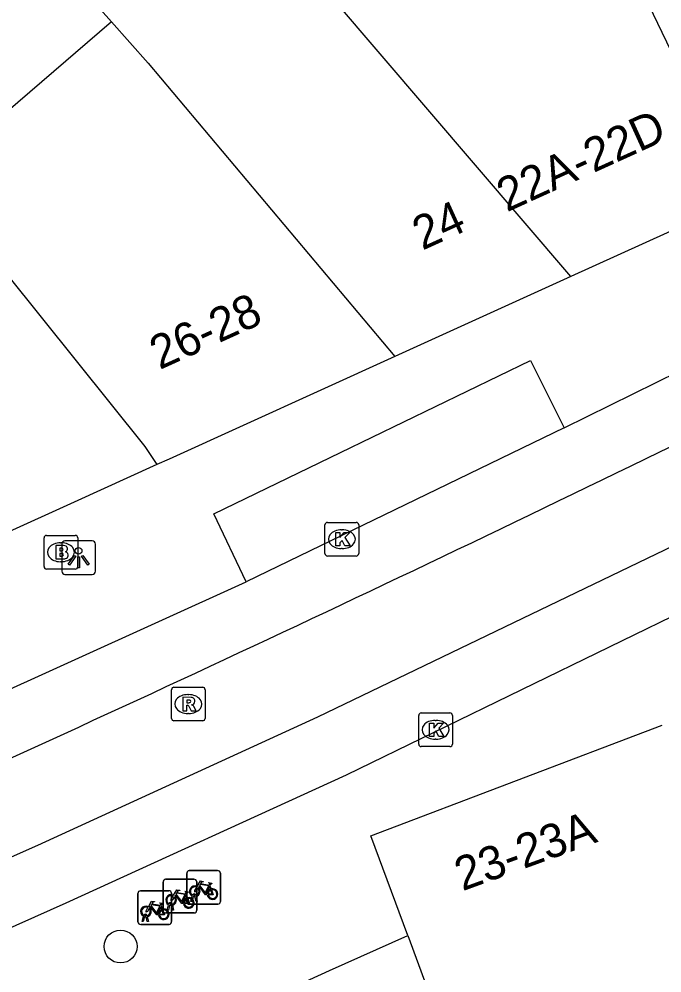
# Model space of a CAD drawing. Extents: x 160664 to 161506, y 382245 to 383288.
# Drawn here: x 161214.29 to 161233.38, y 382984.73 to 383013.07 of the extents above; entities that cross this region are included whole.
import ezdxf

# ---------------------------------------------------------------- set-up
doc = ezdxf.new("R2010")
doc.units = 0
for name, color, linetype in [('IMGEO_Boom', 7, 'Continuous'), ('IMGEO_Brandkraan', 7, 'Continuous'), ('IMGEO_Fietsenrek', 7, 'Continuous'), ('IMGEO_Kolk', 7, 'Continuous'), ('IMGEO_Lichtpunt', 7, 'Continuous'), ('IMGEO_Pand', 7, 'Continuous'), ('IMGEO_Pand_nummerreeks', 7, 'Continuous'), ('IMGEO_Rijbaan_lokaal_gesloten', 7, 'Continuous'), ('IMGEO_Rioolput', 7, 'Continuous'), ('IMGEO_Voetpad_open', 7, 'Continuous')]:
    doc.layers.add(name, color=color, linetype=linetype)

msp = doc.modelspace()

# ---------------------------------------------------------------- linework, layer by layer
at = {"layer": 'IMGEO_Boom'}
msp.add_circle((161217.307, 382985.518), 0.489, dxfattribs=at)
at = {"layer": 'IMGEO_Brandkraan'}
for p, q in [((161215.035, 382996.804), (161215.035, 382997.656)), ((161215.11, 382997.73), (161215.962, 382997.73)), ((161216.036, 382997.656), (161216.036, 382996.804)), ((161215.523, 382997.51), (161215.548, 382997.51)), ((161215.962, 382996.73), (161215.11, 382996.73)), ((161215.546, 382996.95), (161215.521, 382996.95))]:
    msp.add_line(p, q, dxfattribs=at)
for points in [[(161215.035, 382996.804), (161215.035, 382997.656)], [(161215.11, 382997.73), (161215.962, 382997.73)], [(161216.036, 382997.656), (161216.036, 382996.804)], [(161215.383, 382997.43), (161215.383, 382997.03), (161215.596, 382997.03)], [(161215.614, 382997.43), (161215.383, 382997.43)], [(161215.562, 382997.349), (161215.508, 382997.349), (161215.508, 382997.273)], [(161215.508, 382997.273), (161215.561, 382997.273)], [(161215.57, 382997.197), (161215.508, 382997.197), (161215.508, 382997.116)], [(161215.508, 382997.116), (161215.57, 382997.116)], [(161215.962, 382996.73), (161215.11, 382996.73)]]:
    msp.add_lwpolyline(points, dxfattribs=at)
for centre, radius, start, end in [((161215.112, 382997.654), 0.0765, 91.552, 178.448), ((161215.112, 382997.654), 0.0765, 91.552, 178.448), ((161215.96, 382997.654), 0.0765, 1.552, 88.448), ((161215.96, 382997.654), 0.0765, 1.552, 88.448), ((161215.563, 382997.311), 0.0379, 267.8285, 90.9355), ((161215.618, 382997.285), 0.145, 59.4692, 91.5367), ((161215.643, 382997.332), 0.0922, 285.5137, 58.1501), ((161215.571, 382997.156), 0.0404, 269.8759, 90.5077), ((161215.602, 382997.281), 0.251, 268.6676, 293.5347), ((161215.648, 382997.14), 0.105, 301.3115, 78.989), ((161215.112, 382996.806), 0.0765, 181.552, 268.448), ((161215.112, 382996.806), 0.0765, 181.552, 268.448), ((161215.96, 382996.806), 0.0765, 271.552, 358.448), ((161215.96, 382996.806), 0.0765, 271.552, 358.448)]:
    msp.add_arc(centre, radius, start, end, dxfattribs=at)
for centre, major_axis, ratio, start_param, end_param in [((161215.522, 382997.23), (-0.387, 0.002), 0.722429, 4.712389, 7.853982), ((161215.547, 382997.23), (-0.39, 0.002), 0.717154, 1.570796, 4.712389)]:
    msp.add_ellipse(centre, major_axis=major_axis, ratio=ratio, start_param=start_param, end_param=end_param, dxfattribs=at)
at = {"layer": 'IMGEO_Fietsenrek'}
for p, q in [((161219.27, 382986.85), (161219.27, 382987.691)), ((161219.27, 382987.691), (161219.27, 382986.85)), ((161219.345, 382987.775), (161220.186, 382987.775)), ((161220.186, 382987.775), (161219.345, 382987.775)), ((161220.27, 382987.7), (161220.27, 382986.859)), ((161220.27, 382986.859), (161220.27, 382987.7)), ((161218.568, 382986.59), (161218.568, 382987.431)), ((161218.568, 382987.431), (161218.568, 382986.59)), ((161218.643, 382987.515), (161219.484, 382987.515)), ((161219.484, 382987.515), (161218.643, 382987.515)), ((161219.568, 382987.44), (161219.568, 382986.599)), ((161219.568, 382986.599), (161219.568, 382987.44)), ((161217.821, 382986.25), (161217.821, 382987.091)), ((161217.821, 382987.091), (161217.821, 382986.25)), ((161217.896, 382987.175), (161218.737, 382987.175)), ((161218.737, 382987.175), (161217.896, 382987.175)), ((161218.821, 382987.1), (161218.821, 382986.259)), ((161218.821, 382986.259), (161218.821, 382987.1)), ((161219.255, 382987.064), (161219.291, 382986.969)), ((161219.957, 382987.324), (161219.993, 382987.229)), ((161218.806, 382986.771), (161218.805, 382986.775)), ((161218.837, 382986.782), (161218.838, 382986.775)), ((161220.195, 382986.775), (161219.354, 382986.775)), ((161219.354, 382986.775), (161220.195, 382986.775)), ((161219.397, 382986.859), (161219.436, 382987.019)), ((161219.431, 382986.859), (161219.397, 382986.859)), ((161219.466, 382987.007), (161219.431, 382986.859)), ((161219.508, 382987.031), (161219.507, 382987.035)), ((161219.549, 382986.859), (161219.515, 382987.001)), ((161219.539, 382987.042), (161219.54, 382987.035)), ((161219.547, 382987.005), (161219.582, 382986.859)), ((161219.582, 382986.859), (161219.549, 382986.859)), ((161218.508, 382986.724), (161218.544, 382986.629)), ((161219.493, 382986.515), (161218.652, 382986.515)), ((161218.652, 382986.515), (161219.493, 382986.515)), ((161218.695, 382986.599), (161218.734, 382986.759)), ((161218.729, 382986.599), (161218.695, 382986.599)), ((161218.764, 382986.747), (161218.729, 382986.599)), ((161218.847, 382986.599), (161218.813, 382986.741)), ((161218.845, 382986.745), (161218.88, 382986.599)), ((161218.88, 382986.599), (161218.847, 382986.599)), ((161217.948, 382986.259), (161217.987, 382986.419)), ((161217.982, 382986.259), (161217.948, 382986.259)), ((161218.017, 382986.407), (161217.982, 382986.259)), ((161218.059, 382986.431), (161218.058, 382986.435)), ((161218.1, 382986.259), (161218.066, 382986.401)), ((161218.09, 382986.442), (161218.091, 382986.435)), ((161218.098, 382986.405), (161218.133, 382986.259)), ((161218.133, 382986.259), (161218.1, 382986.259)), ((161218.746, 382986.175), (161217.905, 382986.175)), ((161217.905, 382986.175), (161218.746, 382986.175))]:
    msp.add_line(p, q, dxfattribs=at)
for points in [[(161219.583, 382987.301), (161219.678, 382987.465), (161219.764, 382987.451), (161219.766, 382987.442), (161219.71, 382987.431), (161219.683, 382987.386), (161219.939, 382987.345)], [(161219.926, 382987.32), (161219.669, 382987.361), (161219.652, 382987.332), (161219.819, 382987.112), (161219.926, 382987.32)], [(161219.939, 382987.345), (161219.964, 382987.394), (161219.958, 382987.398), (161219.935, 382987.402), (161219.923, 382987.409), (161219.922, 382987.412), (161219.924, 382987.417), (161220.019, 382987.402), (161220.021, 382987.392), (161220.011, 382987.379), (161219.999, 382987.373), (161219.985, 382987.379), (161219.957, 382987.324)], [(161218.881, 382987.041), (161218.976, 382987.205), (161219.062, 382987.191), (161219.064, 382987.182), (161219.008, 382987.171), (161218.981, 382987.126), (161219.237, 382987.085)], [(161219.224, 382987.06), (161218.967, 382987.101), (161218.95, 382987.072), (161219.117, 382986.852), (161219.224, 382987.06)], [(161219.237, 382987.085), (161219.262, 382987.134), (161219.256, 382987.138), (161219.233, 382987.142), (161219.221, 382987.149), (161219.22, 382987.152), (161219.222, 382987.157), (161219.317, 382987.142), (161219.319, 382987.132), (161219.309, 382987.119), (161219.297, 382987.113), (161219.283, 382987.119), (161219.255, 382987.064)], [(161219.604, 382987.249), (161219.552, 382987.159), (161219.512, 382987.134), (161219.513, 382987.181), (161219.568, 382987.275)], [(161219.879, 382987.057), (161219.829, 382987.057), (161219.638, 382987.308), (161219.619, 382987.276)], [(161219.974, 382987.222), (161219.944, 382987.299), (161219.835, 382987.081), (161219.878, 382987.081)], [(161219.908, 382987.081), (161220.028, 382987.08), (161219.984, 382987.194)], [(161220.004, 382987.201), (161220.059, 382987.056), (161219.909, 382987.056)], [(161218.134, 382986.701), (161218.229, 382986.865), (161218.315, 382986.851), (161218.317, 382986.842), (161218.261, 382986.831), (161218.234, 382986.786), (161218.49, 382986.745)], [(161218.49, 382986.745), (161218.515, 382986.794), (161218.509, 382986.798), (161218.486, 382986.802), (161218.474, 382986.809), (161218.473, 382986.812), (161218.475, 382986.817), (161218.57, 382986.802), (161218.572, 382986.792), (161218.562, 382986.779), (161218.55, 382986.773), (161218.536, 382986.779), (161218.508, 382986.724)], [(161218.902, 382986.989), (161218.85, 382986.899), (161218.81, 382986.874), (161218.811, 382986.921), (161218.866, 382987.015)], [(161219.177, 382986.797), (161219.127, 382986.797), (161218.936, 382987.048), (161218.917, 382987.016)], [(161219.272, 382986.962), (161219.242, 382987.039), (161219.133, 382986.821), (161219.176, 382986.821)], [(161219.206, 382986.821), (161219.326, 382986.82), (161219.282, 382986.934)], [(161219.302, 382986.941), (161219.357, 382986.796), (161219.207, 382986.796)], [(161218.155, 382986.649), (161218.103, 382986.559), (161218.063, 382986.534), (161218.064, 382986.581), (161218.119, 382986.675)], [(161218.43, 382986.457), (161218.38, 382986.457), (161218.189, 382986.708), (161218.17, 382986.676)], [(161218.477, 382986.72), (161218.22, 382986.761), (161218.203, 382986.732), (161218.37, 382986.512), (161218.477, 382986.72)], [(161218.525, 382986.622), (161218.495, 382986.699), (161218.386, 382986.481), (161218.429, 382986.481)], [(161218.459, 382986.481), (161218.579, 382986.48), (161218.535, 382986.594)], [(161218.555, 382986.601), (161218.61, 382986.456), (161218.46, 382986.456)]]:
    msp.add_lwpolyline(points, dxfattribs=at)
for centre, radius, start, end in [((161219.348, 382987.697), 0.0779, 92.4484, 184.2845), ((161219.348, 382987.697), 0.0779, 92.4484, 184.2845), ((161220.192, 382987.697), 0.0779, 2.4484, 94.2845), ((161220.192, 382987.697), 0.0779, 2.4484, 94.2845), ((161218.646, 382987.437), 0.0779, 92.4484, 184.2845), ((161218.646, 382987.437), 0.0779, 92.4484, 184.2845), ((161219.49, 382987.437), 0.0779, 2.4484, 94.2845), ((161219.49, 382987.437), 0.0779, 2.4484, 94.2845), ((161217.899, 382987.097), 0.0779, 92.4484, 184.2845), ((161217.899, 382987.097), 0.0779, 92.4484, 184.2845), ((161218.808, 382986.9), 0.159, 62.6766, 242.1369), ((161218.743, 382987.097), 0.0779, 2.4484, 94.2845), ((161218.743, 382987.097), 0.0779, 2.4484, 94.2845), ((161219.51, 382987.16), 0.159, 62.6766, 242.1369), ((161219.51, 382987.16), 0.129, 63.3192, 238.903), ((161219.49, 382987.031), 0.0499, 12.8025, 158.6934), ((161219.51, 382987.16), 0.129, 283.6043, 43.4302), ((161219.51, 382987.16), 0.159, 283.5766, 46.6042), ((161220.037, 382987.076), 0.159, 113.3408, 178.3217), ((161220.037, 382987.076), 0.159, 187.0065, 105.7708), ((161220.037, 382987.076), 0.129, 113.923, 177.9556), ((161220.037, 382987.076), 0.129, 188.6715, 104.5883), ((161218.808, 382986.9), 0.129, 63.3192, 238.903), ((161218.788, 382986.771), 0.0499, 12.8025, 158.6934), ((161218.788, 382986.771), 0.0174, 12.8025, 163.4502), ((161218.808, 382986.9), 0.129, 253.415, 269.0204), ((161218.808, 382986.9), 0.129, 283.6043, 43.4302), ((161218.808, 382986.9), 0.159, 283.5766, 46.6042), ((161219.335, 382986.816), 0.159, 113.3408, 178.3217), ((161219.335, 382986.816), 0.159, 187.0065, 105.7708), ((161219.335, 382986.816), 0.129, 113.923, 177.9556), ((161219.335, 382986.816), 0.129, 188.6715, 104.5883), ((161219.348, 382986.853), 0.0779, 182.4484, 274.2845), ((161219.348, 382986.853), 0.0779, 182.4484, 274.2845), ((161219.51, 382987.16), 0.159, 253.9967, 271.7867), ((161219.49, 382987.031), 0.0174, 12.8025, 163.4502), ((161219.51, 382987.16), 0.129, 253.415, 269.0204), ((161220.192, 382986.853), 0.0779, 272.4484, 4.2845), ((161220.192, 382986.853), 0.0779, 272.4484, 4.2845), ((161218.061, 382986.56), 0.159, 62.6766, 242.1369), ((161218.061, 382986.56), 0.129, 63.3192, 238.903), ((161218.061, 382986.56), 0.129, 283.6043, 43.4302), ((161218.061, 382986.56), 0.159, 283.5766, 46.6042), ((161218.588, 382986.476), 0.159, 113.3408, 178.3217), ((161218.588, 382986.476), 0.159, 187.0065, 105.7708), ((161218.588, 382986.476), 0.129, 113.923, 177.9556), ((161218.588, 382986.476), 0.129, 188.6715, 104.5883), ((161218.646, 382986.593), 0.0779, 182.4484, 274.2845), ((161218.646, 382986.593), 0.0779, 182.4484, 274.2845), ((161218.808, 382986.9), 0.159, 253.9967, 271.7867), ((161219.49, 382986.593), 0.0779, 272.4484, 4.2845), ((161219.49, 382986.593), 0.0779, 272.4484, 4.2845), ((161217.899, 382986.253), 0.0779, 182.4484, 274.2845), ((161217.899, 382986.253), 0.0779, 182.4484, 274.2845), ((161218.041, 382986.431), 0.0499, 12.8025, 158.6934), ((161218.061, 382986.56), 0.159, 253.9967, 271.7867), ((161218.041, 382986.431), 0.0174, 12.8025, 163.4502), ((161218.061, 382986.56), 0.129, 253.415, 269.0204), ((161218.743, 382986.253), 0.0779, 272.4484, 4.2845), ((161218.743, 382986.253), 0.0779, 272.4484, 4.2845)]:
    msp.add_arc(centre, radius, start, end, dxfattribs=at)
at = {"layer": 'IMGEO_Kolk'}
for p, q in [((161223.451, 382998.118), (161224.303, 382998.118)), ((161223.376, 382997.192), (161223.376, 382998.044)), ((161223.864, 382997.898), (161223.889, 382997.898)), ((161224.377, 382998.044), (161224.377, 382997.192)), ((161223.887, 382997.338), (161223.862, 382997.338)), ((161224.303, 382997.118), (161223.451, 382997.118)), ((161226.235, 382992.457), (161227.087, 382992.457)), ((161226.16, 382991.531), (161226.16, 382992.383)), ((161226.648, 382992.237), (161226.673, 382992.237)), ((161227.161, 382992.383), (161227.161, 382991.531)), ((161226.671, 382991.677), (161226.646, 382991.677)), ((161227.087, 382991.457), (161226.235, 382991.457))]:
    msp.add_line(p, q, dxfattribs=at)
for points in [[(161223.451, 382998.118), (161224.303, 382998.118)], [(161223.376, 382997.192), (161223.376, 382998.044)], [(161223.697, 382997.818), (161223.82, 382997.818), (161223.82, 382997.667), (161223.95, 382997.818), (161224.114, 382997.818), (161223.968, 382997.667), (161224.121, 382997.418), (161223.969, 382997.418), (161223.884, 382997.582), (161223.82, 382997.515), (161223.82, 382997.418), (161223.697, 382997.418), (161223.697, 382997.818)], [(161224.377, 382998.044), (161224.377, 382997.192)], [(161224.303, 382997.118), (161223.451, 382997.118)], [(161226.235, 382992.457), (161227.087, 382992.457)], [(161226.16, 382991.531), (161226.16, 382992.383)], [(161226.481, 382992.157), (161226.604, 382992.157), (161226.604, 382992.006), (161226.734, 382992.157), (161226.898, 382992.157), (161226.752, 382992.006), (161226.905, 382991.757), (161226.753, 382991.757), (161226.668, 382991.921), (161226.604, 382991.854), (161226.604, 382991.757), (161226.481, 382991.757), (161226.481, 382992.157)], [(161227.161, 382992.383), (161227.161, 382991.531)], [(161227.087, 382991.457), (161226.235, 382991.457)]]:
    msp.add_lwpolyline(points, dxfattribs=at)
for centre, start, end in [((161223.453, 382998.042), 91.552, 178.448), ((161223.453, 382998.042), 91.552, 178.448), ((161224.301, 382998.042), 1.552, 88.448), ((161224.301, 382998.042), 1.552, 88.448), ((161223.453, 382997.194), 181.552, 268.448), ((161223.453, 382997.194), 181.552, 268.448), ((161224.301, 382997.194), 271.552, 358.448), ((161224.301, 382997.194), 271.552, 358.448), ((161226.237, 382992.381), 91.552, 178.448), ((161226.237, 382992.381), 91.552, 178.448), ((161227.085, 382992.381), 1.552, 88.448), ((161227.085, 382992.381), 1.552, 88.448), ((161226.237, 382991.533), 181.552, 268.448), ((161226.237, 382991.533), 181.552, 268.448), ((161227.085, 382991.533), 271.552, 358.448), ((161227.085, 382991.533), 271.552, 358.448)]:
    msp.add_arc(centre, 0.0765, start, end, dxfattribs=at)
for centre, major_axis, ratio, start_param, end_param in [((161223.863, 382997.618), (-0.387, 0.002), 0.722429, 4.712389, 7.853982), ((161223.888, 382997.618), (-0.39, 0.002), 0.717154, 1.570796, 4.712389), ((161226.647, 382991.957), (-0.387, 0.002), 0.722429, 4.712389, 7.853982), ((161226.672, 382991.957), (-0.39, 0.002), 0.717154, 1.570796, 4.712389)]:
    msp.add_ellipse(centre, major_axis=major_axis, ratio=ratio, start_param=start_param, end_param=end_param, dxfattribs=at)
at = {"layer": 'IMGEO_Lichtpunt'}
for p, q in [((161216.465, 382997.569), (161215.657, 382997.569)), ((161216.465, 382997.569), (161215.657, 382997.569)), ((161215.563, 382997.474), (161215.563, 382996.667)), ((161215.563, 382997.474), (161215.563, 382996.667)), ((161216.559, 382996.667), (161216.559, 382997.474)), ((161216.559, 382996.667), (161216.559, 382997.474)), ((161215.657, 382996.573), (161216.465, 382996.573)), ((161215.657, 382996.573), (161216.465, 382996.573))]:
    msp.add_line(p, q, dxfattribs=at)
for points in [[(161215.937, 382997.138), (161215.976, 382997.11), (161215.788, 382996.848), (161215.75, 382996.875), (161215.937, 382997.138)], [(161216.039, 382997.09), (161216.086, 382997.09), (161216.086, 382996.768), (161216.039, 382996.768), (161216.039, 382997.09)], [(161216.149, 382997.11), (161216.187, 382997.137), (161216.374, 382996.875), (161216.335, 382996.847), (161216.149, 382997.11)]]:
    msp.add_lwpolyline(points, dxfattribs=at)
msp.add_circle((161216.062, 382997.272), 0.0994, dxfattribs=at)
for centre, start, end in [((161215.657, 382997.474), 90, 180), ((161215.657, 382997.474), 90, 180), ((161216.465, 382997.474), 0, 90), ((161216.465, 382997.474), 0, 90), ((161215.657, 382996.667), 180, 270), ((161215.657, 382996.667), 180, 270), ((161216.465, 382996.667), 270, 0), ((161216.465, 382996.667), 270, 360)]:
    msp.add_arc(centre, 0.0946, start, end, dxfattribs=at)
at = {"layer": 'IMGEO_Pand'}
for points in [[(161231.135, 383017.35), (161235.76, 383007.732)], [(161214.76, 383015.551), (161217.039, 383012.986)], [(161230.677, 383005.422), (161223.597, 383013.7), (161223.939, 383013.865)], [(161217.039, 383012.986), (161211.821, 383008.504)], [(161217.039, 383012.986), (161218.128, 383011.76), (161225.45, 383003.047)], [(161211.821, 383008.504), (161212.691, 383007.025), (161212.904, 383006.759), (161218.028, 383000.369), (161218.387, 382999.837)], [(161235.76, 383007.732), (161230.677, 383005.422)], [(161230.677, 383005.422), (161225.45, 383003.047)], [(161225.45, 383003.047), (161218.746, 383000), (161218.387, 382999.837)], [(161218.387, 382999.837), (161215.927, 382998.719), (161207.509, 382994.893), (161207.386, 382994.837)], [(161225.834, 382985.847), (161224.742, 382988.809), (161233.386, 382992.093)], [(161217.125, 382981.88), (161223.508, 382984.807), (161225.834, 382985.847)], [(161225.834, 382985.847), (161227.282, 382981.919), (161228.287, 382978.275)]]:
    msp.add_lwpolyline(points, dxfattribs=at)
at = {"layer": 'IMGEO_Rijbaan_lokaal_gesloten'}
for points in [[(161230.482, 383000.926), (161239.357, 383005.3)], [(161157.124, 382964.597), (161168.258, 382969.03), (161173.59, 382971.178), (161183.915, 382975.314), (161188.889, 382977.325), (161200.756, 382982.281), (161214.852, 382988.532), (161223.167, 382992.343), (161241.404, 383001.128)], [(161230.482, 383000.926), (161221.034, 382996.354)], [(161242.223, 382999.485), (161224.009, 382990.613), (161215.681, 382986.809), (161210.373, 382984.439)], [(161210.547, 382991.586), (161221.034, 382996.354)]]:
    msp.add_lwpolyline(points, dxfattribs=at)
msp.add_arc((160868.219, 383748.411), 832.524, 294.434221, 296.536976, dxfattribs=at)
at = {"layer": 'IMGEO_Rioolput'}
for p, q in [((161218.818, 382992.296), (161218.818, 382993.148)), ((161218.893, 382993.222), (161219.745, 382993.222)), ((161219.306, 382993.002), (161219.331, 382993.002)), ((161219.819, 382993.148), (161219.819, 382992.296)), ((161219.329, 382992.442), (161219.304, 382992.442)), ((161219.745, 382992.222), (161218.893, 382992.222))]:
    msp.add_line(p, q, dxfattribs=at)
for points in [[(161218.818, 382992.296), (161218.818, 382993.148)], [(161218.893, 382993.222), (161219.745, 382993.222)], [(161219.819, 382993.148), (161219.819, 382992.296)], [(161219.407, 382992.92), (161219.155, 382992.922), (161219.155, 382992.522)], [(161219.333, 382992.841), (161219.279, 382992.841), (161219.279, 382992.76)], [(161219.279, 382992.76), (161219.331, 382992.76)], [(161219.155, 382992.522), (161219.279, 382992.522), (161219.279, 382992.684), (161219.29, 382992.684)], [(161219.337, 382992.655), (161219.408, 382992.522), (161219.548, 382992.522), (161219.483, 382992.648)], [(161219.745, 382992.222), (161218.893, 382992.222)]]:
    msp.add_lwpolyline(points, dxfattribs=at)
for centre, radius, start, end in [((161218.895, 382993.146), 0.0765, 91.552, 178.448), ((161218.895, 382993.146), 0.0765, 91.552, 178.448), ((161219.743, 382993.146), 0.0765, 1.552, 88.448), ((161219.743, 382993.146), 0.0765, 1.552, 88.448), ((161219.315, 382992.949), 0.19, 274.7715, 282.9687), ((161219.339, 382992.745), 0.0964, 77.0061, 93.1865), ((161219.353, 382992.802), 0.0378, 276.6634, 79.6772), ((161219.406, 382992.81), 0.109, 350.3612, 89.416), ((161219.404, 382992.81), 0.112, 277.5842, 350.9817), ((161219.289, 382992.631), 0.0533, 26.0293, 88.6989), ((161219.388, 382992.595), 0.108, 29.5134, 73.7905), ((161218.895, 382992.298), 0.0765, 181.552, 268.448), ((161218.895, 382992.298), 0.0765, 181.552, 268.448), ((161219.743, 382992.298), 0.0765, 271.552, 358.448), ((161219.743, 382992.298), 0.0765, 271.552, 358.448)]:
    msp.add_arc(centre, radius, start, end, dxfattribs=at)
for centre, major_axis, ratio, start_param, end_param in [((161219.305, 382992.722), (-0.387, 0.002), 0.722429, 4.712389, 7.853982), ((161219.33, 382992.722), (-0.39, 0.002), 0.717154, 1.570796, 4.712389)]:
    msp.add_ellipse(centre, major_axis=major_axis, ratio=ratio, start_param=start_param, end_param=end_param, dxfattribs=at)
at = {"layer": 'IMGEO_Voetpad_open'}
msp.add_lwpolyline([(161221.034, 382996.354), (161220.077, 382998.376), (161229.478, 383002.923), (161230.482, 383000.926)], dxfattribs=at)

# ---------------------------------------------------------------- texts
at = {"layer": 'IMGEO_Pand_nummerreeks'}
for s, rotation, p in [('22A-22D', 24.441, (161228.775, 383007.325)), ('24', 24.441, (161226.268, 383006.188)), ('26-28', 24.441, (161218.468, 383002.641)), ('23-23A', 20.0363, (161227.457, 382987.157))]:
    msp.add_text(s, height=1, rotation=rotation, dxfattribs=at).set_placement(p)

doc.saveas('drawing.dxf')
